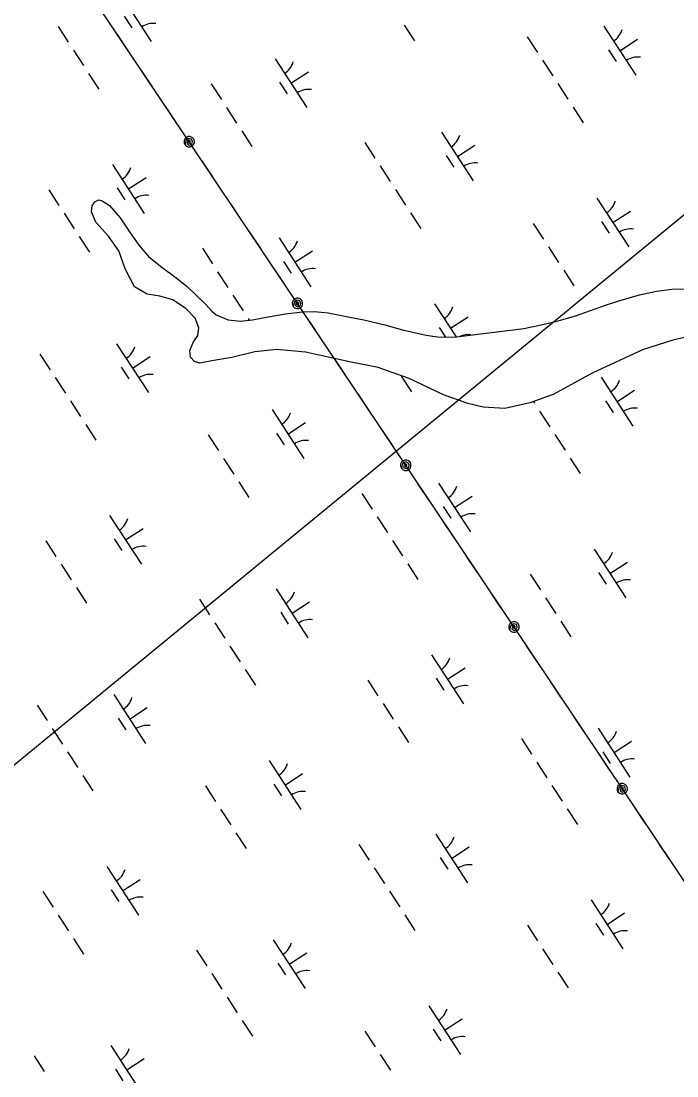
# Model space of a CAD drawing. Extents: x 3953924 to 3974542, y 193747 to 216192.
# Drawn here: x 3962670 to 3963233, y 208947 to 209852 of the extents above; entities that cross this region are included whole.
import ezdxf

# ---------------------------------------------------------------- set-up
doc = ezdxf.new("R2010")
doc.units = 0
for name, color, linetype in [('V-TOPO-SHOR', 7, 'Continuous'), ('V-UTIL-LINE', 7, 'Continuous'), ('V-WETL-SWMP', 7, 'Continuous')]:
    doc.layers.add(name, color=color, linetype=linetype)

msp = doc.modelspace()

# ---------------------------------------------------------------- linework, layer by layer
at = {"layer": 'V-TOPO-SHOR'}
msp.add_lwpolyline([(3963245.59, 209581.69), (3963229.13, 209578.18), (3963203.21, 209569.89), (3963159.96, 209549.75), (3963126.41, 209531.56), (3963106.56, 209524.3), (3963085.11, 209519.62), (3963066.39, 209520.57), (3963053.22, 209523.9), (3963032.26, 209531.2), (3963002.74, 209545.3), (3962976.28, 209554.8), (3962951.67, 209559.57), (3962913.88, 209567.67), (3962889.39, 209570.14), (3962870.38, 209568), (3962850.81, 209563.17), (3962833.55, 209560.33), (3962823.3, 209558.26), (3962818.59, 209559.91), (3962815.12, 209563.58), (3962814.63, 209569.37), (3962817.51, 209576.08), (3962821.6, 209582.11), (3962822.45, 209588.71), (3962819.15, 209596.95), (3962811.4, 209604.95), (3962800.14, 209612.72), (3962788.85, 209615.76), (3962778.09, 209617.46), (3962767.23, 209623.88), (3962759.27, 209639.29), (3962753.73, 209654.69), (3962744.8, 209667.42), (3962734.12, 209679.36), (3962730.41, 209688.14), (3962730.86, 209693.39), (3962733.04, 209696.87), (3962736.42, 209698.46), (3962739.38, 209697.77), (3962745.81, 209693.68), (3962755.02, 209683.1), (3962763.01, 209670.92), (3962770.87, 209659.54), (3962779.28, 209649.92), (3962789.59, 209641.49), (3962802.85, 209631.68), (3962812.35, 209624.07), (3962828.26, 209608.59), (3962833.47, 209603.03), (3962837.35, 209599.77), (3962847.56, 209595.65), (3962858.19, 209594.36), (3962868.57, 209595.62), (3962881.92, 209598.08), (3962896.62, 209600.66), (3962911.45, 209602.44), (3962921.29, 209602.63), (3962933.4, 209601.59), (3962950.62, 209598.23), (3962964.06, 209595.57), (3962982.08, 209591.12), (3962997.13, 209586.96), (3963017.57, 209582.36), (3963027.26, 209580.94), (3963041.13, 209580.7), (3963057.31, 209582.73), (3963078.07, 209585.26), (3963101.25, 209588.05), (3963118.79, 209591.82), (3963130.8, 209594.56), (3963145.52, 209599.02), (3963158.62, 209603.51), (3963171.31, 209607.99), (3963182.93, 209611.94), (3963200.61, 209616.92), (3963215.18, 209620.18), (3963228.26, 209621.96), (3963240.65, 209622)], dxfattribs=at)
at = {"layer": 'V-UTIL-LINE'}
for points in [[(3969933.5, 199153.6), (3965324.75, 205998.56), (3961472.65, 211751.95)], [(3963967.23, 210283.97), (3962117.45, 208765.14)], [(3962762.04, 209826.13), (3962752.58, 209840.26)], [(3962782.62, 209795.38), (3962773.16, 209809.51)], [(3962803.21, 209764.64), (3962793.75, 209778.77)], [(3962814.13, 209748.35), (3962813.6, 209747.01), (3962814.73, 209747.28), (3962815.2, 209748.57), (3962814.26, 209749.69), (3962812.8, 209748.82), (3962812.29, 209746.53), (3962814.11, 209745.41), (3962816.42, 209746.18), (3962816.97, 209748.4), (3962816.16, 209750.48), (3962813.85, 209751.17), (3962811.48, 209749.78), (3962810.39, 209745.85), (3962811.63, 209744.61), (3962813.26, 209743.94), (3962815.01, 209743.94), (3962816.63, 209744.61), (3962817.87, 209745.86), (3962818.54, 209747.48), (3962818.54, 209749.23), (3962817.87, 209750.86), (3962816.63, 209752.1), (3962815, 209752.77), (3962813.25, 209752.76), (3962811.63, 209752.09), (3962810.38, 209750.85), (3962809.71, 209749.23), (3962809.72, 209747.47), (3962810.39, 209745.85)], [(3962834.36, 209718.11), (3962824.9, 209732.23)], [(3962854.95, 209687.36), (3962845.49, 209701.49)], [(3962875.53, 209656.62), (3962866.07, 209670.74)], [(3962896.12, 209625.87), (3962886.66, 209640)], [(3962907.04, 209609.58), (3962906.51, 209608.25), (3962907.64, 209608.52), (3962908.11, 209609.81), (3962907.17, 209610.92), (3962905.71, 209610.05), (3962905.2, 209607.76), (3962907.02, 209606.64), (3962909.33, 209607.41), (3962909.89, 209609.63), (3962909.07, 209611.71), (3962906.76, 209612.4), (3962904.39, 209611.01), (3962903.3, 209607.08), (3962904.54, 209605.84), (3962906.17, 209605.17), (3962907.92, 209605.17), (3962909.54, 209605.84), (3962910.78, 209607.09), (3962911.45, 209608.71), (3962911.45, 209610.47), (3962910.78, 209612.09), (3962909.54, 209613.33), (3962907.91, 209614), (3962906.16, 209614), (3962904.54, 209613.32), (3962903.3, 209612.08), (3962902.62, 209610.46), (3962902.63, 209608.7), (3962903.3, 209607.08)], [(3962927.27, 209579.34), (3962917.81, 209593.46)], [(3962947.86, 209548.59), (3962938.4, 209562.72)], [(3962968.44, 209517.85), (3962958.98, 209531.97)], [(3962989.03, 209487.1), (3962979.57, 209501.23)], [(3962999.95, 209470.82), (3962999.42, 209469.48), (3963000.55, 209469.75), (3963001.02, 209471.04), (3963000.08, 209472.16), (3962998.62, 209471.28), (3962998.11, 209468.99), (3962999.93, 209467.88), (3963002.24, 209468.64), (3963002.79, 209470.86), (3963001.98, 209472.95), (3962999.67, 209473.64), (3962997.3, 209472.24), (3962996.21, 209468.31), (3962997.45, 209467.07), (3962999.07, 209466.4), (3963000.83, 209466.4), (3963002.45, 209467.08), (3963003.69, 209468.32), (3963004.36, 209469.94), (3963004.36, 209471.7), (3963003.69, 209473.32), (3963002.45, 209474.56), (3963000.82, 209475.23), (3962999.07, 209475.23), (3962997.45, 209474.56), (3962996.2, 209473.31), (3962995.53, 209471.69), (3962995.54, 209469.93), (3962996.21, 209468.31)], [(3963020.18, 209440.57), (3963010.72, 209454.7)], [(3963040.77, 209409.83), (3963031.31, 209423.95)], [(3963061.35, 209379.08), (3963051.89, 209393.21)], [(3963081.94, 209348.34), (3963072.48, 209362.46)], [(3963092.86, 209332.05), (3963092.33, 209330.71), (3963093.46, 209330.98), (3963093.93, 209332.27), (3963092.99, 209333.39), (3963091.53, 209332.51), (3963091.02, 209330.22), (3963092.84, 209329.11), (3963095.15, 209329.87), (3963095.7, 209332.09), (3963094.89, 209334.18), (3963092.58, 209334.87), (3963090.21, 209333.47), (3963089.12, 209329.54), (3963090.36, 209328.3), (3963091.99, 209327.63), (3963093.74, 209327.64), (3963095.36, 209328.31), (3963096.6, 209329.55), (3963097.27, 209331.17), (3963097.27, 209332.93), (3963096.6, 209334.55), (3963095.36, 209335.79), (3963093.73, 209336.46), (3963091.98, 209336.46), (3963090.36, 209335.79), (3963089.11, 209334.54), (3963088.44, 209332.92), (3963088.45, 209331.17), (3963089.12, 209329.54)], [(3963113.09, 209301.8), (3963103.63, 209315.93)], [(3963133.68, 209271.06), (3963124.22, 209285.18)], [(3963154.26, 209240.31), (3963144.8, 209254.44)], [(3963174.85, 209209.57), (3963165.39, 209223.69)], [(3963185.77, 209193.28), (3963185.24, 209191.94), (3963186.37, 209192.21), (3963186.84, 209193.5), (3963185.9, 209194.62), (3963184.45, 209193.74), (3963183.93, 209191.46), (3963185.75, 209190.34), (3963188.06, 209191.11), (3963188.62, 209193.33), (3963187.8, 209195.41), (3963185.49, 209196.1), (3963183.12, 209194.71), (3963182.03, 209190.78), (3963183.27, 209189.53), (3963184.9, 209188.86), (3963186.65, 209188.87), (3963188.27, 209189.54), (3963189.51, 209190.78), (3963190.18, 209192.41), (3963190.18, 209194.16), (3963189.51, 209195.78), (3963188.27, 209197.02), (3963186.64, 209197.69), (3963184.89, 209197.69), (3963183.27, 209197.02), (3963182.03, 209195.78), (3963181.36, 209194.15), (3963181.36, 209192.4), (3963182.03, 209190.78)], [(3963206, 209163.04), (3963196.54, 209177.16)], [(3963226.59, 209132.29), (3963217.13, 209146.42)]]:
    msp.add_lwpolyline(points, dxfattribs=at)
at = {"layer": 'V-WETL-SWMP'}
for p, q in [((3962754.33, 209876.17), (3962781.61, 209834.26)), ((3962758.23, 209856.04), (3962764.78, 209845.98)), ((3962701.6, 209847.12), (3962710.33, 209833.71)), ((3962998.59, 209848.39), (3963007.32, 209834.98)), ((3963170.05, 209847.34), (3963197.32, 209805.43)), ((3963104.23, 209838.41), (3963112.96, 209825)), ((3963183.69, 209826.39), (3963198.77, 209836.21)), ((3962714.7, 209827.01), (3962723.43, 209813.6)), ((3963173.95, 209827.2), (3963180.49, 209817.15)), ((3962887.75, 209819.55), (3962915.03, 209777.65)), ((3963117.32, 209818.29), (3963126.05, 209804.88)), ((3962727.79, 209806.89), (3962736.52, 209793.48)), ((3962901.39, 209798.6), (3962916.48, 209808.42)), ((3962833, 209797.87), (3962841.73, 209784.46)), ((3962891.65, 209799.42), (3962898.2, 209789.36)), ((3963130.41, 209798.18), (3963139.14, 209784.77)), ((3962846.09, 209777.76), (3962854.82, 209764.35)), ((3963143.51, 209778.06), (3963152.23, 209764.65)), ((3962859.18, 209757.65), (3962867.91, 209744.24)), ((3963030.64, 209756.59), (3963057.92, 209714.69)), ((3962964.82, 209747.66), (3962973.55, 209734.25)), ((3963044.28, 209735.64), (3963059.37, 209745.46)), ((3963034.54, 209736.46), (3963041.09, 209726.4)), ((3962748.35, 209728.81), (3962775.62, 209686.9)), ((3962977.92, 209727.55), (3962986.64, 209714.14)), ((3962761.99, 209707.86), (3962777.07, 209717.68)), ((3962693.59, 209707.13), (3962702.32, 209693.72)), ((3962752.25, 209708.67), (3962758.79, 209698.62)), ((3962991.01, 209707.43), (3962999.74, 209694.02)), ((3962730.86, 209693.39), (3962733.04, 209696.87)), ((3962733.04, 209696.87), (3962736.42, 209698.46)), ((3962736.42, 209698.46), (3962739.38, 209697.77)), ((3962739.38, 209697.77), (3962745.81, 209693.68)), ((3963164.06, 209699.98), (3963191.34, 209658.07)), ((3962706.69, 209687.02), (3962715.41, 209673.61)), ((3962730.41, 209688.14), (3962730.86, 209693.39)), ((3962734.12, 209679.35), (3962730.41, 209688.14)), ((3962745.81, 209693.68), (3962755.02, 209683.1)), ((3963004.1, 209687.32), (3963012.83, 209673.91)), ((3963177.7, 209679.02), (3963192.79, 209688.84)), ((3962744.8, 209667.42), (3962734.12, 209679.35)), ((3962755.02, 209683.1), (3962763.01, 209670.92)), ((3963109.31, 209678.3), (3963118.04, 209664.89)), ((3963167.96, 209679.84), (3963174.51, 209669.79)), ((3962763.01, 209670.92), (3962770.87, 209659.54)), ((3962719.78, 209666.9), (3962728.51, 209653.49)), ((3962753.73, 209654.69), (3962744.8, 209667.42)), ((3962770.87, 209659.54), (3962779.28, 209649.92)), ((3962891.24, 209665.85), (3962918.52, 209623.94)), ((3962759.27, 209639.29), (3962753.73, 209654.69)), ((3962825.42, 209656.92), (3962834.15, 209643.51)), ((3962904.88, 209644.9), (3962919.96, 209654.72)), ((3963122.4, 209658.18), (3963131.13, 209644.78)), ((3962779.28, 209649.92), (3962789.59, 209641.49)), ((3962789.59, 209641.49), (3962802.85, 209631.69)), ((3962895.14, 209645.72), (3962901.68, 209635.66)), ((3962767.23, 209623.88), (3962759.27, 209639.29)), ((3962838.51, 209636.8), (3962847.24, 209623.39)), ((3963135.49, 209638.07), (3963144.22, 209624.66)), ((3962778.09, 209617.46), (3962767.23, 209623.88)), ((3962802.85, 209631.69), (3962812.35, 209624.07)), ((3962812.35, 209624.07), (3962828.26, 209608.59)), ((3962788.85, 209615.77), (3962778.09, 209617.46)), ((3962800.14, 209612.72), (3962788.85, 209615.77)), ((3962851.6, 209616.69), (3962860.33, 209603.28)), ((3963182.93, 209611.94), (3963200.61, 209616.92)), ((3963200.61, 209616.92), (3963215.18, 209620.18)), ((3963215.18, 209620.18), (3963228.26, 209621.96)), ((3963228.26, 209621.96), (3963240.65, 209622)), ((3962811.4, 209604.95), (3962800.14, 209612.72)), ((3962828.26, 209608.59), (3962833.47, 209603.03)), ((3963024.66, 209609.23), (3963043.07, 209580.94)), ((3963158.62, 209603.5), (3963171.31, 209607.99)), ((3963171.31, 209607.99), (3963182.93, 209611.94)), ((3962819.15, 209596.95), (3962811.4, 209604.95)), ((3962822.45, 209588.71), (3962819.15, 209596.95)), ((3962833.47, 209603.03), (3962837.35, 209599.77)), ((3962837.35, 209599.77), (3962847.56, 209595.65)), ((3962864.7, 209596.57), (3962865.55, 209595.26)), ((3962868.57, 209595.62), (3962881.92, 209598.08)), ((3962881.92, 209598.08), (3962896.62, 209600.66)), ((3962896.62, 209600.66), (3962911.45, 209602.43)), ((3962911.45, 209602.43), (3962921.29, 209602.63)), ((3962921.29, 209602.63), (3962933.4, 209601.59)), ((3962933.4, 209601.59), (3962950.62, 209598.23)), ((3962950.62, 209598.23), (3962964.06, 209595.57)), ((3963038.3, 209588.28), (3963053.38, 209598.1)), ((3963130.8, 209594.56), (3963145.52, 209599.02)), ((3963145.52, 209599.02), (3963158.62, 209603.5)), ((3962821.59, 209582.11), (3962822.45, 209588.71)), ((3962847.56, 209595.65), (3962858.19, 209594.36)), ((3962858.19, 209594.36), (3962868.57, 209595.62)), ((3962964.06, 209595.57), (3962982.08, 209591.12)), ((3962982.08, 209591.12), (3962997.13, 209586.96)), ((3962997.13, 209586.96), (3963017.57, 209582.36)), ((3963028.56, 209589.1), (3963033.94, 209580.82)), ((3963078.07, 209585.26), (3963101.25, 209588.05)), ((3963101.25, 209588.05), (3963118.79, 209591.82)), ((3963118.79, 209591.82), (3963130.8, 209594.56)), ((3962817.51, 209576.08), (3962821.59, 209582.11)), ((3963017.57, 209582.36), (3963027.26, 209580.94)), ((3963027.26, 209580.94), (3963041.13, 209580.7)), ((3963041.13, 209580.7), (3963057.31, 209582.73)), ((3963057.31, 209582.73), (3963078.07, 209585.26)), ((3963229.14, 209578.18), (3963203.21, 209569.89)), ((3963245.59, 209581.69), (3963229.14, 209578.18)), ((3962751.83, 209575.1), (3962779.11, 209533.2)), ((3962814.63, 209569.37), (3962817.51, 209576.08)), ((3962815.12, 209563.57), (3962814.63, 209569.37)), ((3962889.39, 209570.14), (3962870.38, 209568)), ((3962913.88, 209567.67), (3962889.39, 209570.14)), ((3963203.21, 209569.89), (3963159.96, 209549.75)), ((3962686.01, 209566.17), (3962694.74, 209552.76)), ((3962765.47, 209554.15), (3962780.56, 209563.97)), ((3962818.6, 209559.91), (3962815.12, 209563.57)), ((3962823.3, 209558.26), (3962818.6, 209559.91)), ((3962833.55, 209560.33), (3962823.3, 209558.26)), ((3962850.81, 209563.17), (3962833.55, 209560.33)), ((3962870.38, 209568), (3962850.81, 209563.17)), ((3962951.67, 209559.56), (3962913.88, 209567.67)), ((3962755.73, 209554.97), (3962762.28, 209544.91)), ((3962976.28, 209554.8), (3962951.67, 209559.56)), ((3963002.74, 209545.3), (3962976.28, 209554.8)), ((3962699.11, 209546.06), (3962707.84, 209532.65)), ((3962996.09, 209547.33), (3963004.82, 209533.92)), ((3963032.26, 209531.2), (3963002.74, 209545.3)), ((3963159.96, 209549.75), (3963126.41, 209531.56)), ((3963167.55, 209546.27), (3963194.83, 209504.37)), ((3963181.19, 209525.32), (3963196.27, 209535.14)), ((3962712.2, 209525.94), (3962720.93, 209512.53)), ((3963053.22, 209523.9), (3963032.26, 209531.2)), ((3963066.39, 209520.57), (3963053.22, 209523.9)), ((3963106.56, 209524.3), (3963085.11, 209519.62)), ((3963126.41, 209531.56), (3963106.56, 209524.3)), ((3963109.51, 209525.38), (3963110.46, 209523.93)), ((3963171.45, 209526.14), (3963177.99, 209516.08)), ((3962885.25, 209518.49), (3962912.53, 209476.58)), ((3963085.11, 209519.62), (3963066.39, 209520.57)), ((3963114.82, 209517.23), (3963123.55, 209503.82)), ((3962725.29, 209505.83), (3962734.02, 209492.42)), ((3962898.89, 209497.54), (3962913.98, 209507.36)), ((3962830.5, 209496.81), (3962839.23, 209483.4)), ((3962889.15, 209498.35), (3962895.7, 209488.3)), ((3963127.92, 209497.11), (3963136.64, 209483.7)), ((3962843.59, 209476.7), (3962852.32, 209463.29)), ((3963141.01, 209477), (3963149.74, 209463.59)), ((3962856.68, 209456.58), (3962865.41, 209443.17)), ((3963028.14, 209455.53), (3963055.42, 209413.62)), ((3962962.32, 209446.6), (3962971.05, 209433.19)), ((3963041.78, 209434.58), (3963056.87, 209444.4)), ((3963032.04, 209435.4), (3963038.59, 209425.34)), ((3962745.85, 209427.74), (3962773.13, 209385.84)), ((3962975.42, 209426.48), (3962984.15, 209413.07)), ((3962759.49, 209406.79), (3962774.57, 209416.61)), ((3962691.09, 209406.07), (3962699.82, 209392.66)), ((3962749.75, 209407.61), (3962756.3, 209397.55)), ((3962988.51, 209406.37), (3962997.24, 209392.96)), ((3963161.57, 209398.91), (3963188.84, 209357.01)), ((3962704.19, 209385.95), (3962712.92, 209372.54)), ((3963001.6, 209386.25), (3963010.33, 209372.84)), ((3963165.46, 209378.78), (3963172.01, 209368.72)), ((3963175.2, 209377.96), (3963190.29, 209387.78)), ((3963106.81, 209377.23), (3963115.54, 209363.83)), ((3962717.28, 209365.84), (3962726.01, 209352.43)), ((3962888.74, 209364.78), (3962916.02, 209322.88)), ((3962822.92, 209355.85), (3962831.65, 209342.44)), ((3962902.38, 209343.83), (3962917.46, 209353.65)), ((3963119.9, 209357.12), (3963128.63, 209343.71)), ((3962892.64, 209344.65), (3962899.19, 209334.59)), ((3962836.01, 209335.74), (3962844.74, 209322.33)), ((3963133, 209337.01), (3963141.72, 209323.6)), ((3962849.11, 209315.62), (3962857.83, 209302.21)), ((3963022.16, 209308.17), (3963049.44, 209266.26)), ((3962862.2, 209295.51), (3962870.93, 209282.1)), ((3963035.8, 209287.22), (3963050.89, 209297.04)), ((3962967.41, 209286.49), (3962976.13, 209273.08)), ((3963026.06, 209288.03), (3963032.61, 209277.98)), ((3962749.34, 209274.04), (3962776.61, 209232.13)), ((3962683.52, 209265.11), (3962692.24, 209251.7)), ((3962762.97, 209253.09), (3962778.06, 209262.91)), ((3962980.5, 209266.38), (3962989.23, 209252.97)), ((3962753.23, 209253.91), (3962759.78, 209243.85)), ((3962696.61, 209244.99), (3962705.34, 209231.58)), ((3962993.59, 209246.26), (3963002.32, 209232.85)), ((3963165.05, 209245.21), (3963192.33, 209203.3)), ((3963099.23, 209236.28), (3963107.96, 209222.87)), ((3963178.69, 209224.26), (3963193.78, 209234.08)), ((3963168.95, 209225.08), (3963175.5, 209215.02)), ((3962709.7, 209224.88), (3962718.43, 209211.47)), ((3962882.76, 209217.42), (3962910.03, 209175.52)), ((3963112.32, 209216.16), (3963121.05, 209202.75)), ((3962722.79, 209204.77), (3962731.52, 209191.36)), ((3962896.4, 209196.47), (3962911.48, 209206.29)), ((3962828, 209195.75), (3962836.73, 209182.34)), ((3962886.66, 209197.29), (3962893.2, 209187.23)), ((3963125.42, 209196.05), (3963134.15, 209182.64)), ((3962841.09, 209175.63), (3962849.82, 209162.22)), ((3963138.51, 209175.93), (3963147.24, 209162.52)), ((3962854.19, 209155.52), (3962862.92, 209142.11)), ((3963025.65, 209154.46), (3963052.92, 209112.56)), ((3962959.83, 209145.53), (3962968.56, 209132.12)), ((3963039.29, 209133.51), (3963054.37, 209143.33)), ((3962743.35, 209126.68), (3962770.63, 209084.77)), ((3962972.92, 209125.42), (3962981.65, 209112.01)), ((3963029.55, 209134.33), (3963036.09, 209124.27)), ((3962756.99, 209105.73), (3962772.08, 209115.55)), ((3962688.6, 209105), (3962697.33, 209091.59)), ((3962747.25, 209106.55), (3962753.8, 209096.49)), ((3962986.01, 209105.3), (3962994.74, 209091.89)), ((3963159.07, 209097.85), (3963186.35, 209055.94)), ((3962701.69, 209084.89), (3962710.42, 209071.48)), ((3962999.11, 209085.19), (3963007.83, 209071.78)), ((3963172.71, 209076.9), (3963187.79, 209086.72)), ((3963104.31, 209076.17), (3963113.04, 209062.76)), ((3963162.97, 209077.71), (3963169.51, 209067.66)), ((3962714.78, 209064.77), (3962723.51, 209051.36)), ((3962886.24, 209063.72), (3962913.52, 209021.82)), ((3962820.42, 209054.79), (3962829.15, 209041.38)), ((3963117.41, 209056.06), (3963126.13, 209042.65)), ((3962899.88, 209042.77), (3962914.97, 209052.59)), ((3962890.14, 209043.59), (3962896.69, 209033.53)), ((3963130.5, 209035.94), (3963139.23, 209022.53)), ((3962833.52, 209034.67), (3962842.24, 209021.26)), ((3962846.61, 209014.56), (3962855.34, 209001.15)), ((3963019.66, 209007.1), (3963046.94, 208965.2)), ((3962859.7, 208994.45), (3962868.43, 208981.04)), ((3963033.3, 208986.15), (3963048.39, 208995.97)), ((3962964.91, 208985.43), (3962973.64, 208972.02)), ((3963023.56, 208986.97), (3963030.11, 208976.91)), ((3962746.84, 208972.97), (3962774.12, 208931.07)), ((3962681.02, 208964.04), (3962689.75, 208950.63)), ((3962978, 208965.31), (3962986.73, 208951.9)), ((3962760.48, 208952.02), (3962775.56, 208961.84)), ((3962750.74, 208952.84), (3962757.28, 208942.78))]:
    msp.add_line(p, q, dxfattribs=at)
for centre, start, end in [((3962783.24, 209832.2), 82.29009, 123.83375), ((3963168.82, 209849.66), 302.29009, 343.83375), ((3962886.52, 209821.88), 302.29009, 343.83375), ((3963198.95, 209803.37), 82.29009, 123.83375), ((3962916.66, 209775.58), 82.29009, 123.83375), ((3963029.41, 209758.92), 302.29009, 343.83375), ((3962747.12, 209731.13), 302.29009, 343.83375), ((3963059.55, 209712.62), 82.29009, 123.83375), ((3962777.25, 209684.84), 82.29009, 123.83375), ((3963162.83, 209702.3), 302.29009, 343.83375), ((3963192.97, 209656.01), 82.29009, 123.83375), ((3962890.01, 209668.17), 302.29009, 343.83375), ((3962920.14, 209621.88), 82.29009, 123.83375), ((3963023.43, 209611.56), 302.29009, 343.83375), ((3963053.57, 209565.26), 82.29009, 113.99345), ((3962750.6, 209577.43), 302.29009, 343.83375), ((3962780.74, 209531.13), 82.29009, 123.83375), ((3963166.32, 209548.6), 302.29009, 343.83375), ((3962884.02, 209520.81), 302.29009, 343.83375), ((3963196.46, 209502.3), 82.29009, 123.83375), ((3962914.16, 209474.52), 82.29009, 123.83375), ((3963026.91, 209457.85), 302.29009, 343.83375), ((3962744.62, 209430.07), 302.29009, 343.83375), ((3963057.05, 209411.56), 82.29009, 123.83375), ((3962774.76, 209383.77), 82.29009, 123.83375), ((3963160.33, 209401.24), 302.29009, 343.83375), ((3963190.47, 209354.94), 82.29009, 123.83375), ((3962887.51, 209367.11), 302.29009, 343.83375), ((3962917.65, 209320.81), 82.29009, 123.83375), ((3963020.93, 209310.49), 302.29009, 343.83375), ((3963051.07, 209264.2), 82.29009, 123.83375), ((3962748.1, 209276.37), 302.29009, 343.83375), ((3962778.24, 209230.07), 82.29009, 123.83375), ((3963163.82, 209247.53), 302.29009, 343.83375), ((3963193.96, 209201.24), 82.29009, 123.83375), ((3962881.53, 209219.75), 302.29009, 343.83375), ((3962911.66, 209173.45), 82.29009, 123.83375), ((3963024.42, 209156.79), 302.29009, 343.83375), ((3963054.55, 209110.49), 82.29009, 123.83375), ((3962742.12, 209129), 302.29009, 343.83375), ((3962772.26, 209082.71), 82.29009, 123.83375), ((3963157.84, 209100.17), 302.29009, 343.83375), ((3963187.97, 209053.88), 82.29009, 123.83375), ((3962885.01, 209066.05), 302.29009, 343.83375), ((3962915.15, 209019.75), 82.29009, 123.83375), ((3963018.43, 209009.43), 302.29009, 343.83375), ((3963048.57, 208963.13), 82.29009, 123.83375), ((3962745.61, 208975.3), 302.29009, 343.83375)]:
    msp.add_arc(centre, 17.62, start, end, dxfattribs=at)

doc.saveas('drawing.dxf')
